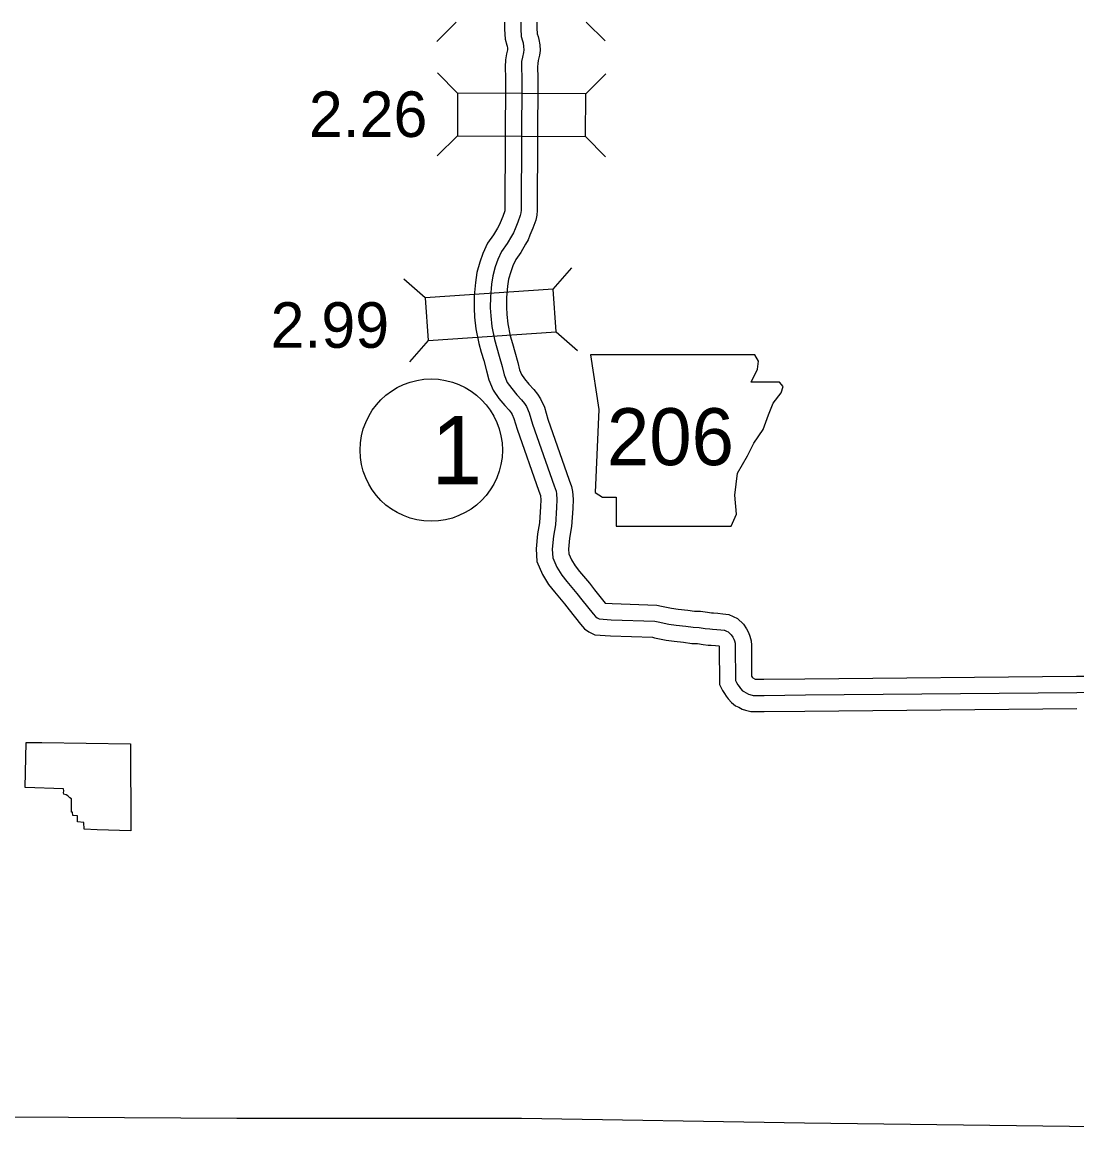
# Model space of a CAD drawing. Extents: x 31699 to 244310, y -8841 to 11474.
# Drawn here: x 141757 to 142410, y -1674 to -991 of the extents above; entities that cross this region are included whole.
import ezdxf

# ---------------------------------------------------------------- set-up
doc = ezdxf.new("R2010")
doc.units = 0
for name, color, linetype in [('B_Logo', 7, 'Continuous'), ('G-ANNO-TEXT', 7, 'Continuous'), ('Level 30', 7, 'Continuous'), ('Level 55', 7, 'Continuous'), ('R_Border Notes', 7, 'Continuous'), ('R_Logo', 7, 'Continuous'), ('R_XS_EARTHWORK_STAGE1', 7, 'Continuous'), ('R_XS_EARTHWORK_STAGE2', 7, 'Continuous'), ('S_WALL', 7, 'Continuous')]:
    doc.layers.add(name, color=color, linetype=linetype)

msp = doc.modelspace()

# ---------------------------------------------------------------- linework, layer by layer
at = {"layer": 'B_Logo'}
for points in [[(142065.79, -990.77), (142065.81, -994.86), (142066.08, -999.66), (142066.84, -1002.32), (142067.2, -1003.65), (142067.56, -1005.85), (142067.65, -1007.92), (142067.48, -1009.53), (142066.85, -1012.41), (142066.28, -1015.15), (142066.19, -1018.42), (142066.42, -1025.36), (142065.93, -1104.03), (142065.97, -1106.96), (142065.86, -1108.63), (142065.48, -1110.31), (142064, -1114.47), (142062.25, -1118.63), (142061.28, -1120.98), (142060.11, -1123.13), (142057.37, -1127.64), (142053.96, -1132.5), (142051.56, -1137.6), (142050.01, -1142.1), (142048.42, -1147.6), (142047.69, -1152.81), (142046.99, -1160.57), (142046.88, -1167.31), (142047.21, -1172.25), (142047.83, -1178.85), (142049.61, -1187.04), (142051.01, -1192.1), (142052.48, -1197.22), (142054.31, -1203.74), (142055.51, -1208.79), (142057.44, -1213.44), (142060.16, -1217.28), (142063.35, -1221.11), (142066.26, -1224.21), (142068.03, -1226.59), (142069.26, -1228.44), (142070.98, -1232.22), (142073.08, -1239.34), (142086.34, -1277.35), (142087.58, -1280.61), (142087.94, -1282.34), (142088.18, -1285.81), (142087.92, -1290.89)], [(142087.92, -1290.89), (142087.26, -1301.45), (142086.02, -1308.47), (142085.25, -1316.5), (142085.66, -1321.83), (142088.14, -1327.67), (142091.14, -1332.57), (142094.34, -1336.6), (142100.51, -1344), (142103.61, -1347.9)], [(142103.63, -1347.93), (142110.49, -1356.55), (142111.92, -1358.27), (142112.99, -1358.99), (142114.27, -1359.64), (142121.76, -1360.14), (142148.61, -1361.05), (142150.69, -1361.55), (142157.31, -1362.87), (142161.93, -1363.47), (142167.75, -1364.2), (142172.43, -1364.8), (142176.04, -1364.95), (142179.85, -1365.5), (142182.72, -1365.86), (142184.26, -1365.98), (142186.93, -1366.14), (142189.54, -1366.37), (142191.62, -1366.68), (142191.68, -1366.68), (142192.96, -1367.2), (142193.97, -1367.72), (142195.86, -1369.43), (142196.81, -1370.88), (142197.5, -1372.14), (142197.91, -1373.27), (142198.27, -1374.74), (142198.35, -1376.27), (142198.57, -1397.83), (142199.12, -1398.9), (142200.08, -1400.42), (142200.83, -1401.54), (142201.64, -1402.6), (142202.93, -1404.05), (142203.67, -1404.64), (142205.22, -1405.29), (142206.63, -1406.14), (142207.5, -1406.39), (142209.51, -1406.97), (142216.19, -1406.95), (142241.78, -1406.7)], [(142241.78, -1406.7), (142409.56, -1405.11)], [(142409.56, -1405.11), (142420.07, -1405.01), (142600.88, -1400.61)]]:
    msp.add_lwpolyline(points, dxfattribs=at)
at = {"layer": 'G-ANNO-TEXT'}
msp.add_lwpolyline([(142108.99, -1196.35), (142114.07, -1230.18), (142111.81, -1281.5), (142116.32, -1284.32), (142124.78, -1284.32), (142124.78, -1302.37), (142195.84, -1302.37), (142199.22, -1295.03), (142198.09, -1283.19), (142199.79, -1269.66), (142205.99, -1258.94), (142209.94, -1251.05), (142215.58, -1242.59), (142218.96, -1233.57), (142221.78, -1226.23), (142226.85, -1220.03), (142227.98, -1216.08), (142225.73, -1213.26), (142208.25, -1213.26), (142212.19, -1205.37), (142212.76, -1200.29), (142210.42, -1196.4)], close=True, dxfattribs=at)
at = {"layer": 'Level 30'}
for points in [[(141759.34, -1463.85), (141759.87, -1436)], [(141759.87, -1436), (141769.57, -1436.15), (141824.49, -1436.93)], [(141824.49, -1436.93), (141824.67, -1490.7), (141803.84, -1490.06)], [(141803.84, -1490.06), (141795.77, -1489.58), (141795.62, -1485.54), (141791.71, -1485.19), (141791.68, -1481.34), (141788.75, -1481.2), (141788.63, -1479.19), (141787.96, -1479.15), (141787.91, -1470.98), (141786.87, -1470.26), (141785.81, -1469.1), (141784.65, -1468.38), (141783.31, -1468.1), (141783.01, -1467.18), (141783.35, -1465.97), (141783.12, -1464.7), (141759.34, -1463.85)]]:
    msp.add_lwpolyline(points, dxfattribs=at)
at = {"layer": 'Level 55'}
for points in [[(142055.79, -990.77), (142055.81, -995.15), (142056.15, -1001.35), (142057.21, -1004.99), (142057.41, -1005.75), (142057.6, -1006.9), (142057.63, -1007.59), (142057.59, -1007.9), (142057.06, -1010.33), (142056.31, -1014), (142056.19, -1018.45), (142056.42, -1025.5), (142055.93, -1104.06), (142055.97, -1106.7), (142055.93, -1107.19), (142055.86, -1107.52), (142054.67, -1110.85), (142053.02, -1114.79), (142052.24, -1116.67), (142051.44, -1118.14), (142048.99, -1122.17), (142045.28, -1127.46), (142042.27, -1133.84), (142040.48, -1139.08), (142038.61, -1145.5), (142037.75, -1151.67), (142037, -1160.04), (142036.87, -1167.57), (142037.24, -1173.06), (142037.93, -1180.39), (142039.9, -1189.44), (142041.39, -1194.81), (142042.86, -1199.94), (142044.62, -1206.24), (142045.97, -1211.89), (142048.64, -1218.32), (142052.23, -1223.38), (142055.86, -1227.74), (142058.58, -1230.63), (142059.84, -1232.33), (142060.48, -1233.3), (142061.58, -1235.72), (142063.55, -1242.4), (142076.94, -1280.79), (142077.95, -1283.42), (142078.01, -1283.71), (142078.17, -1285.9), (142077.93, -1290.36)], [(142075.79, -990.77), (142075.81, -994.56), (142076, -997.98), (142076.48, -999.66), (142076.99, -1001.56), (142077.52, -1004.81), (142077.68, -1008.25), (142077.36, -1011.15), (142076.63, -1014.48), (142076.25, -1016.3), (142076.2, -1018.4), (142076.42, -1025.23), (142075.93, -1103.99), (142075.97, -1107.23), (142075.78, -1110.08), (142075.1, -1113.1), (142073.33, -1118.08), (142071.49, -1122.47), (142070.32, -1125.29), (142068.78, -1128.13), (142065.74, -1133.12), (142062.64, -1137.54), (142060.84, -1141.37), (142059.55, -1145.12), (142058.22, -1149.69), (142057.62, -1153.96), (142056.98, -1161.1), (142056.88, -1167.06), (142057.18, -1171.44), (142057.73, -1177.32), (142059.32, -1184.64), (142060.64, -1189.38), (142062.11, -1194.49), (142063.99, -1201.23), (142065.05, -1205.7), (142066.25, -1208.57), (142068.09, -1211.18), (142070.84, -1214.48), (142073.95, -1217.78), (142076.22, -1220.84), (142078.03, -1223.58), (142080.37, -1228.72), (142082.6, -1236.28), (142095.73, -1273.92), (142097.21, -1277.79), (142097.86, -1280.97), (142098.2, -1285.72), (142097.9, -1291.41)], [(142077.94, -1290.26), (142077.31, -1300.26), (142076.1, -1307.13), (142075.22, -1316.4), (142075.81, -1324.23), (142079.23, -1332.27), (142082.93, -1338.31), (142086.58, -1342.91), (142092.76, -1350.32), (142095.81, -1354.15)], [(142097.9, -1291.51), (142097.2, -1302.63), (142095.93, -1309.82), (142095.29, -1316.59), (142095.51, -1319.44), (142097.05, -1323.08), (142099.36, -1326.84), (142102.09, -1330.3), (142108.26, -1337.68), (142111.46, -1341.7)], [(142409.46, -1395.11), (142419.9, -1395.01), (142587.08, -1390.94)], [(142241.44, -1396.7), (142409.46, -1395.11)], [(142241.44, -1416.71), (142409.65, -1415.11)]]:
    msp.add_lwpolyline(points, dxfattribs=at)
at = {"layer": 'R_Border Notes'}
msp.add_circle((142010.43, -1255.31), 44, dxfattribs=at)
at = {"layer": 'R_Logo'}
msp.add_lwpolyline([(142556.28, -1651.12), (142421.45, -1673.67), (142241.28, -1671.42), (142066.18, -1668.5), (141890.18, -1668.39), (141716.5, -1667.39), (141540.24, -1667.28), (141365.57, -1666.96), (141339.4, -1666.71)], dxfattribs=at)
at = {"layer": 'R_XS_EARTHWORK_STAGE1'}
for p, q in [((142025.75, -990.77), (142013.8, -1002.81)), ((142106.16, -990.77), (142117.89, -1002.41)), ((142026.76, -1034.62), (142014.39, -1022.1)), ((142105.96, -1035.11), (142118.48, -1022.74)), ((142026.6, -1061.02), (142014.07, -1073.38)), ((142105.79, -1061.51), (142118.16, -1074.03)), ((142085.79, -1155.83), (142097.37, -1142.58)), ((142006.77, -1161.16), (141993.52, -1149.58)), ((142008.55, -1187.5), (141996.97, -1200.76)), ((142087.57, -1182.17), (142100.82, -1193.75))]:
    msp.add_line(p, q, dxfattribs=at)
for points in [[(142026.6, -1061.02), (142105.79, -1061.51), (142105.96, -1035.11), (142026.76, -1034.62)], [(142085.79, -1155.83), (142006.77, -1161.16), (142008.55, -1187.5), (142087.57, -1182.17)]]:
    msp.add_lwpolyline(points, close=True, dxfattribs=at)
at = {"layer": 'R_XS_EARTHWORK_STAGE2'}
for points in [[(142111.46, -1341.7), (142117.95, -1349.86), (142122.26, -1350.15), (142149.98, -1351.09), (142152.84, -1351.79), (142158.94, -1352.99), (142163.2, -1353.55), (142169, -1354.28), (142173.28, -1354.83), (142176.96, -1354.98), (142181.19, -1355.59), (142183.72, -1355.91), (142184.93, -1356), (142187.68, -1356.17), (142190.72, -1356.44), (142194.37, -1356.98), (142197.14, -1358.1), (142199.71, -1359.43), (142203.52, -1362.87), (142205.4, -1365.75), (142206.63, -1368.01), (142207.5, -1370.36), (142208.2, -1373.27), (142208.35, -1375.94), (142208.55, -1395.09), (142208.96, -1395.71), (142209.19, -1396.01), (142210.67, -1396.9), (142210.89, -1396.96), (142216.12, -1396.95), (142241.44, -1396.7)], [(142095.81, -1354.15), (142102.73, -1362.86), (142105.15, -1365.78), (142107.93, -1367.63), (142111.56, -1369.48), (142121.25, -1370.13), (142147.24, -1371.01), (142148.53, -1371.32), (142155.69, -1372.74), (142160.66, -1373.39), (142166.49, -1374.12), (142171.58, -1374.77), (142175.11, -1374.92), (142178.51, -1375.41), (142181.73, -1375.82), (142183.59, -1375.95), (142186.18, -1376.11), (142188.34, -1376.31), (142188.36, -1376.61), (142188.6, -1400.31), (142190.43, -1403.86), (142191.68, -1405.85), (142192.7, -1407.38), (142193.93, -1408.98), (142196.02, -1411.34), (142198.53, -1413.33), (142200.69, -1414.23), (142202.58, -1415.37), (142204.72, -1416), (142208.13, -1416.97), (142216.25, -1416.95), (142241.44, -1416.71)]]:
    msp.add_lwpolyline(points, dxfattribs=at)

# ---------------------------------------------------------------- texts
at = {"layer": 'G-ANNO-TEXT'}
msp.add_text('206', height=35.2, dxfattribs=at).set_placement((142119.05, -1264.64))
at = {"layer": 'R_Border Notes'}
msp.add_text('1', height=42.24, dxfattribs=at).set_placement((142010.43, -1276.43))
at = {"layer": 'S_WALL'}
for s, p in [('2.26', (141934.74, -1061.78)), ('2.99', (141911.09, -1192.1))]:
    msp.add_text(s, height=28.16, dxfattribs=at).set_placement(p)

doc.saveas('drawing.dxf')
